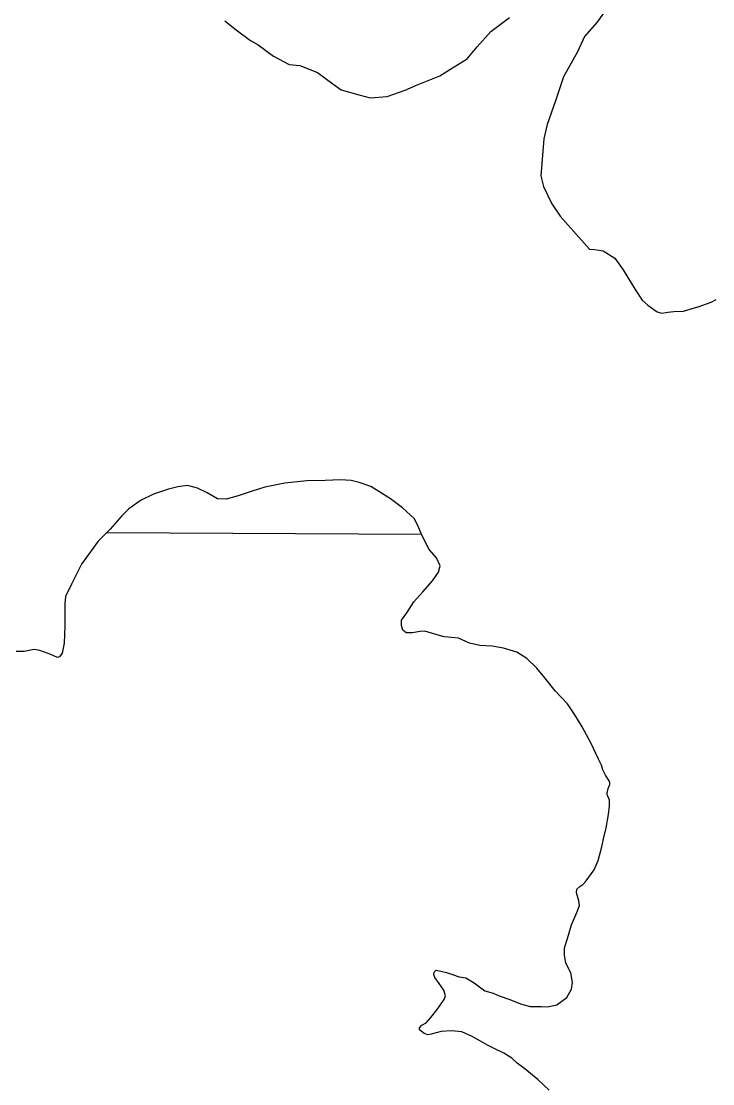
# Model space of a CAD drawing. Extents: x 77230 to 630905, y 790554 to 1662844.
# Drawn here: x 335750 to 338468, y 1577844 to 1582020 of the extents above; entities that cross this region are included whole.
import ezdxf

# ---------------------------------------------------------------- set-up
doc = ezdxf.new("R2010")
doc.units = 0
for name, color, linetype in [('Level 16', 7, 'Continuous'), ('Level 17', 7, 'Continuous'), ('Level 18', 7, 'Continuous')]:
    doc.layers.add(name, color=color, linetype=linetype)

msp = doc.modelspace()

# ---------------------------------------------------------------- linework, layer by layer
at = {"layer": 'Level 16'}
msp.add_lwpolyline([(336086.3, 1580011.1), (337322.5, 1580004.1)], dxfattribs=at)
at = {"layer": 'Level 17'}
for points in [[(338055.5, 1582075.9), (338012, 1582015.4), (337964.3, 1581960.9), (337936.8, 1581900.5), (337881.5, 1581801.9), (337850.2, 1581707.4), (337816.9, 1581614.9), (337803.3, 1581558.7), (337792.5, 1581412.2), (337802.8, 1581370.2), (337835.4, 1581302.3), (337867.8, 1581254.4), (337982.9, 1581124.9), (338002.9, 1581123.1), (338037, 1581117.3), (338083.2, 1581089.6), (338115.6, 1581043.7), (338162.2, 1580965.9), (338190.6, 1580924), (338212.8, 1580904.1), (338249, 1580878.3), (338267.1, 1580872.4), (338291, 1580876.6), (338315, 1580878.8), (338353.1, 1580881.1), (338409, 1580897.6), (338411, 1580897.6), (338460.9, 1580916), (338480.8, 1580926.2)], [(336550.7, 1582022.3), (336595, 1581986.6), (336651.4, 1581944.9), (336681.6, 1581927.1), (336742, 1581883.4), (336802.3, 1581849.8), (336844.3, 1581846.1), (336914.6, 1581818.6), (336975, 1581774.9), (337007.2, 1581751.1), (337081.4, 1581729.6), (337121.5, 1581719.9), (337187.6, 1581724.4), (337259.4, 1581749), (337303.3, 1581769.4), (337395.1, 1581806.2), (337434.9, 1581830.6), (337502.7, 1581873.2), (337542.3, 1581919.6), (337595.9, 1581980.2), (337669.5, 1582034.8)], [(337406.8, 1579602.5), (337362.9, 1579615.2), (337336.7, 1579623.5), (337317.3, 1579622.1), (337286.9, 1579616.6), (337263.4, 1579616.6), (337249.6, 1579626.3), (337244.1, 1579645.6), (337244.1, 1579666.4), (337264.8, 1579695.4), (337292.5, 1579738.2), (337328.4, 1579776.9), (337365.7, 1579821.2), (337389.2, 1579854.3), (337396.1, 1579879.2), (337382.3, 1579911), (337353.2, 1579944.1), (337325.6, 1579998), (337309, 1580038.1), (337293.8, 1580065.8), (337248.2, 1580107.2), (337201.3, 1580143.2), (337165.4, 1580165.3), (337123.9, 1580191.5), (337078.3, 1580206.7), (337046.5, 1580215), (337005.1, 1580217.8), (336944.3, 1580215), (336871.8, 1580213.6), (336786.1, 1580204), (336707.4, 1580188.8), (336657.6, 1580173.6), (336602.4, 1580154.2), (336555.4, 1580141.8), (336520.9, 1580143.2), (336480.8, 1580166.6), (336442.1, 1580184.6), (336403.4, 1580195.7), (336364.8, 1580190.1), (336328.8, 1580180.5), (336269.4, 1580161.1), (336221.1, 1580137.6), (336172.7, 1580103.1), (336145.1, 1580076.8), (336099.5, 1580024.3), (336052.5, 1579977.3), (335986.2, 1579886.1), (335947.5, 1579807.3), (335924, 1579759), (335921.3, 1579729.9), (335921.3, 1579644.3), (335918.5, 1579575.2), (335910.2, 1579536.5), (335900.6, 1579522.6), (335892.3, 1579519.9), (335866, 1579530.9), (335823.2, 1579547.5), (335801.1, 1579550.3), (335761.7, 1579543.5), (335729.9, 1579543.5)], [(337406.8, 1579602.5), (337362.9, 1579615.2), (337336.7, 1579623.5), (337317.3, 1579622.1), (337286.9, 1579616.6), (337263.4, 1579616.6), (337249.6, 1579626.3), (337244.1, 1579645.6), (337244.1, 1579666.4), (337264.8, 1579695.4), (337292.5, 1579738.2), (337328.4, 1579776.9), (337365.7, 1579821.2), (337389.2, 1579854.3), (337396.1, 1579879.2), (337382.3, 1579911), (337353.2, 1579944.1), (337325.6, 1579998), (337309, 1580038.1), (337293.8, 1580065.8), (337248.2, 1580107.2), (337201.3, 1580143.2), (337165.4, 1580165.3), (337123.9, 1580191.5), (337078.3, 1580206.7), (337046.5, 1580215), (337005.1, 1580217.8), (336944.3, 1580215), (336871.8, 1580213.6), (336786.1, 1580204), (336707.4, 1580188.8), (336657.6, 1580173.6), (336602.4, 1580154.2), (336555.4, 1580141.8), (336520.9, 1580143.2), (336480.8, 1580166.6), (336442.1, 1580184.6), (336403.4, 1580195.7), (336364.8, 1580190.1), (336328.8, 1580180.5), (336269.4, 1580161.1), (336221.1, 1580137.6), (336172.7, 1580103.1), (336145.1, 1580076.8), (336099.5, 1580024.3), (336052.5, 1579977.3), (335986.2, 1579886.1), (335947.5, 1579807.3), (335924, 1579759), (335921.3, 1579729.9), (335921.3, 1579644.3), (335918.5, 1579575.2), (335910.2, 1579536.5), (335900.6, 1579522.6), (335892.3, 1579519.9), (335866, 1579530.9), (335823.2, 1579547.5), (335801.1, 1579550.3), (335761.7, 1579543.5), (335729.9, 1579543.5)], [(337564.6, 1578006.2), (337521.8, 1578029.6), (337481.7, 1578047.5), (337440.3, 1578051.7), (337400.2, 1578048.9), (337361.5, 1578039.3), (337347.7, 1578036.5), (337333.9, 1578042), (337314.6, 1578055.8), (337314.6, 1578064.2), (337324.2, 1578073.8), (337340.8, 1578083.5), (337360.2, 1578104.2), (337385, 1578136), (337412.7, 1578174.7), (337416.8, 1578189.9), (337411.3, 1578212), (337391.9, 1578238.3), (337375.3, 1578261.8), (337371.2, 1578272.8), (337372.6, 1578282.5), (337380.9, 1578290.8), (337398.8, 1578286.6), (337420.9, 1578281.1), (337444.4, 1578272.8), (337470.7, 1578264.5), (337496.9, 1578260.4), (337530.1, 1578241), (337571.5, 1578209.2), (337604.7, 1578199.6), (337628.2, 1578189.9), (337669.6, 1578174.7), (337712.4, 1578158.1), (337749.7, 1578147.1), (337795.3, 1578147.1), (337818.8, 1578145.7), (337854.7, 1578154), (337894.8, 1578183), (337912.8, 1578216.2), (337916.9, 1578242.4), (337910, 1578279.7), (337890.7, 1578318.4), (337885.1, 1578348.8), (337885.1, 1578377.8), (337896.2, 1578415.2), (337912.8, 1578469.1), (337933.5, 1578517.4), (337944.5, 1578545.1), (337941.8, 1578563), (337932.1, 1578594.9), (337933.5, 1578608.6), (337945.9, 1578619.7), (337957, 1578626.6), (337970.8, 1578641.8), (338001.2, 1578685.4), (338017.8, 1578721.3), (338031.6, 1578775.2), (338038.5, 1578807), (338048.2, 1578849.9), (338057.8, 1578902.4), (338062, 1578936.9), (338061.3, 1578958.2), (338053, 1578981), (338053.2, 1578986.6), (338057.3, 1579004.6), (338063.4, 1579019.8), (338063.4, 1579026.8), (338060.6, 1579035.1), (338046.8, 1579057.2), (338035.7, 1579077.9), (338030.2, 1579095.9), (338019.1, 1579119.4), (337988.8, 1579183.6), (337954.2, 1579247.2), (337925.2, 1579294.1), (337896.2, 1579337), (337847.8, 1579388.1), (337807.8, 1579439.3), (337776, 1579477.9), (337737.3, 1579515.3), (337697.2, 1579540.1), (337644.7, 1579556.7), (337600.5, 1579563.6), (337552.2, 1579566.4), (337512.1, 1579576.1), (337467.9, 1579595.4), (337414, 1579601), (337406.8, 1579602.5)], [(337564.6, 1578006.2), (337521.8, 1578029.6), (337481.7, 1578047.5), (337440.3, 1578051.7), (337400.2, 1578048.9), (337361.5, 1578039.3), (337347.7, 1578036.5), (337333.9, 1578042), (337314.6, 1578055.8), (337314.6, 1578064.2), (337324.2, 1578073.8), (337340.8, 1578083.5), (337360.2, 1578104.2), (337385, 1578136), (337412.7, 1578174.7), (337416.8, 1578189.9), (337411.3, 1578212), (337391.9, 1578238.3), (337375.3, 1578261.8), (337371.2, 1578272.8), (337372.6, 1578282.5), (337380.9, 1578290.8), (337398.8, 1578286.6), (337420.9, 1578281.1), (337444.4, 1578272.8), (337470.7, 1578264.5), (337496.9, 1578260.4), (337530.1, 1578241), (337571.5, 1578209.2), (337604.7, 1578199.6), (337628.2, 1578189.9), (337669.6, 1578174.7), (337712.4, 1578158.1), (337749.7, 1578147.1), (337795.3, 1578147.1), (337818.8, 1578145.7), (337854.7, 1578154), (337894.8, 1578183), (337912.8, 1578216.2), (337916.9, 1578242.4), (337910, 1578279.7), (337890.7, 1578318.4), (337885.1, 1578348.8), (337885.1, 1578377.8), (337896.2, 1578415.2), (337912.8, 1578469.1), (337933.5, 1578517.4), (337944.5, 1578545.1), (337941.8, 1578563), (337932.1, 1578594.9), (337933.5, 1578608.6), (337945.9, 1578619.7), (337957, 1578626.6), (337970.8, 1578641.8), (338001.2, 1578685.4), (338017.8, 1578721.3), (338031.6, 1578775.2), (338038.5, 1578807), (338048.2, 1578849.9), (338057.8, 1578902.4), (338062, 1578936.9), (338061.3, 1578958.2), (338053, 1578981), (338053.2, 1578986.6), (338057.3, 1579004.6), (338063.4, 1579019.8), (338063.4, 1579026.8), (338060.6, 1579035.1), (338046.8, 1579057.2), (338035.7, 1579077.9), (338030.2, 1579095.9), (338019.1, 1579119.4), (337988.8, 1579183.6), (337954.2, 1579247.2), (337925.2, 1579294.1), (337896.2, 1579337), (337847.8, 1579388.1), (337807.8, 1579439.3), (337776, 1579477.9), (337737.3, 1579515.3), (337697.2, 1579540.1), (337644.7, 1579556.7), (337600.5, 1579563.6), (337552.2, 1579566.4), (337512.1, 1579576.1), (337467.9, 1579595.4), (337414, 1579601), (337406.8, 1579602.5)], [(337824.4, 1577818.2), (337781.5, 1577859.7), (337729, 1577902.5), (337698.6, 1577924.6), (337677.9, 1577944), (337646.1, 1577964.7), (337611.6, 1577981.3), (337582.6, 1577995.1), (337564.6, 1578006.2)], [(337824.4, 1577818.2), (337781.5, 1577859.7), (337729, 1577902.5), (337698.6, 1577924.6), (337677.9, 1577944), (337646.1, 1577964.7), (337611.6, 1577981.3), (337582.6, 1577995.1), (337564.6, 1578006.2)]]:
    msp.add_lwpolyline(points, dxfattribs=at)
at = {"layer": 'Level 18'}
for points in [[(337406.8, 1579602.5), (337362.9, 1579615.2), (337336.7, 1579623.5), (337317.3, 1579622.1), (337286.9, 1579616.6), (337263.4, 1579616.6), (337249.6, 1579626.3), (337244.1, 1579645.6), (337244.1, 1579666.4), (337264.8, 1579695.4), (337292.5, 1579738.2), (337328.4, 1579776.9), (337365.7, 1579821.2), (337389.2, 1579854.3), (337396.1, 1579879.2), (337382.3, 1579911), (337353.2, 1579944.1), (337325.6, 1579998), (337309, 1580038.1), (337293.8, 1580065.8), (337248.2, 1580107.2), (337201.3, 1580143.2), (337165.4, 1580165.3), (337123.9, 1580191.5), (337078.3, 1580206.7), (337046.5, 1580215), (337005.1, 1580217.8), (336944.3, 1580215), (336871.8, 1580213.6), (336786.1, 1580204), (336707.4, 1580188.8), (336657.6, 1580173.6), (336602.4, 1580154.2), (336555.4, 1580141.8), (336520.9, 1580143.2), (336480.8, 1580166.6), (336442.1, 1580184.6), (336403.4, 1580195.7), (336364.8, 1580190.1), (336328.8, 1580180.5), (336269.4, 1580161.1), (336221.1, 1580137.6), (336172.7, 1580103.1), (336145.1, 1580076.8), (336099.5, 1580024.3), (336052.5, 1579977.3), (335986.2, 1579886.1), (335947.5, 1579807.3), (335924, 1579759), (335921.3, 1579729.9), (335921.3, 1579644.3), (335918.5, 1579575.2), (335910.2, 1579536.5), (335900.6, 1579522.6), (335892.3, 1579519.9), (335866, 1579530.9), (335823.2, 1579547.5), (335801.1, 1579550.3), (335761.7, 1579543.5), (335729.9, 1579543.5)], [(337406.8, 1579602.5), (337362.9, 1579615.2), (337336.7, 1579623.5), (337317.3, 1579622.1), (337286.9, 1579616.6), (337263.4, 1579616.6), (337249.6, 1579626.3), (337244.1, 1579645.6), (337244.1, 1579666.4), (337264.8, 1579695.4), (337292.5, 1579738.2), (337328.4, 1579776.9), (337365.7, 1579821.2), (337389.2, 1579854.3), (337396.1, 1579879.2), (337382.3, 1579911), (337353.2, 1579944.1), (337325.6, 1579998), (337309, 1580038.1), (337293.8, 1580065.8), (337248.2, 1580107.2), (337201.3, 1580143.2), (337165.4, 1580165.3), (337123.9, 1580191.5), (337078.3, 1580206.7), (337046.5, 1580215), (337005.1, 1580217.8), (336944.3, 1580215), (336871.8, 1580213.6), (336786.1, 1580204), (336707.4, 1580188.8), (336657.6, 1580173.6), (336602.4, 1580154.2), (336555.4, 1580141.8), (336520.9, 1580143.2), (336480.8, 1580166.6), (336442.1, 1580184.6), (336403.4, 1580195.7), (336364.8, 1580190.1), (336328.8, 1580180.5), (336269.4, 1580161.1), (336221.1, 1580137.6), (336172.7, 1580103.1), (336145.1, 1580076.8), (336099.5, 1580024.3), (336052.5, 1579977.3), (335986.2, 1579886.1), (335947.5, 1579807.3), (335924, 1579759), (335921.3, 1579729.9), (335921.3, 1579644.3), (335918.5, 1579575.2), (335910.2, 1579536.5), (335900.6, 1579522.6), (335892.3, 1579519.9), (335866, 1579530.9), (335823.2, 1579547.5), (335801.1, 1579550.3), (335761.7, 1579543.5), (335729.9, 1579543.5)], [(337564.6, 1578006.2), (337521.8, 1578029.6), (337481.7, 1578047.5), (337440.3, 1578051.7), (337400.2, 1578048.9), (337361.5, 1578039.3), (337347.7, 1578036.5), (337333.9, 1578042), (337314.6, 1578055.8), (337314.6, 1578064.2), (337324.2, 1578073.8), (337340.8, 1578083.5), (337360.2, 1578104.2), (337385, 1578136), (337412.7, 1578174.7), (337416.8, 1578189.9), (337411.3, 1578212), (337391.9, 1578238.3), (337375.3, 1578261.8), (337371.2, 1578272.8), (337372.6, 1578282.5), (337380.9, 1578290.8), (337398.8, 1578286.6), (337420.9, 1578281.1), (337444.4, 1578272.8), (337470.7, 1578264.5), (337496.9, 1578260.4), (337530.1, 1578241), (337571.5, 1578209.2), (337604.7, 1578199.6), (337628.2, 1578189.9), (337669.6, 1578174.7), (337712.4, 1578158.1), (337749.7, 1578147.1), (337795.3, 1578147.1), (337818.8, 1578145.7), (337854.7, 1578154), (337894.8, 1578183), (337912.8, 1578216.2), (337916.9, 1578242.4), (337910, 1578279.7), (337890.7, 1578318.4), (337885.1, 1578348.8), (337885.1, 1578377.8), (337896.2, 1578415.2), (337912.8, 1578469.1), (337933.5, 1578517.4), (337944.5, 1578545.1), (337941.8, 1578563), (337932.1, 1578594.9), (337933.5, 1578608.6), (337945.9, 1578619.7), (337957, 1578626.6), (337970.8, 1578641.8), (338001.2, 1578685.4), (338017.8, 1578721.3), (338031.6, 1578775.2), (338038.5, 1578807), (338048.2, 1578849.9), (338057.8, 1578902.4), (338062, 1578936.9), (338061.3, 1578958.2), (338053, 1578981), (338053.2, 1578986.6), (338057.3, 1579004.6), (338063.4, 1579019.8), (338063.4, 1579026.8), (338060.6, 1579035.1), (338046.8, 1579057.2), (338035.7, 1579077.9), (338030.2, 1579095.9), (338019.1, 1579119.4), (337988.8, 1579183.6), (337954.2, 1579247.2), (337925.2, 1579294.1), (337896.2, 1579337), (337847.8, 1579388.1), (337807.8, 1579439.3), (337776, 1579477.9), (337737.3, 1579515.3), (337697.2, 1579540.1), (337644.7, 1579556.7), (337600.5, 1579563.6), (337552.2, 1579566.4), (337512.1, 1579576.1), (337467.9, 1579595.4), (337414, 1579601), (337406.8, 1579602.5)], [(337564.6, 1578006.2), (337521.8, 1578029.6), (337481.7, 1578047.5), (337440.3, 1578051.7), (337400.2, 1578048.9), (337361.5, 1578039.3), (337347.7, 1578036.5), (337333.9, 1578042), (337314.6, 1578055.8), (337314.6, 1578064.2), (337324.2, 1578073.8), (337340.8, 1578083.5), (337360.2, 1578104.2), (337385, 1578136), (337412.7, 1578174.7), (337416.8, 1578189.9), (337411.3, 1578212), (337391.9, 1578238.3), (337375.3, 1578261.8), (337371.2, 1578272.8), (337372.6, 1578282.5), (337380.9, 1578290.8), (337398.8, 1578286.6), (337420.9, 1578281.1), (337444.4, 1578272.8), (337470.7, 1578264.5), (337496.9, 1578260.4), (337530.1, 1578241), (337571.5, 1578209.2), (337604.7, 1578199.6), (337628.2, 1578189.9), (337669.6, 1578174.7), (337712.4, 1578158.1), (337749.7, 1578147.1), (337795.3, 1578147.1), (337818.8, 1578145.7), (337854.7, 1578154), (337894.8, 1578183), (337912.8, 1578216.2), (337916.9, 1578242.4), (337910, 1578279.7), (337890.7, 1578318.4), (337885.1, 1578348.8), (337885.1, 1578377.8), (337896.2, 1578415.2), (337912.8, 1578469.1), (337933.5, 1578517.4), (337944.5, 1578545.1), (337941.8, 1578563), (337932.1, 1578594.9), (337933.5, 1578608.6), (337945.9, 1578619.7), (337957, 1578626.6), (337970.8, 1578641.8), (338001.2, 1578685.4), (338017.8, 1578721.3), (338031.6, 1578775.2), (338038.5, 1578807), (338048.2, 1578849.9), (338057.8, 1578902.4), (338062, 1578936.9), (338061.3, 1578958.2), (338053, 1578981), (338053.2, 1578986.6), (338057.3, 1579004.6), (338063.4, 1579019.8), (338063.4, 1579026.8), (338060.6, 1579035.1), (338046.8, 1579057.2), (338035.7, 1579077.9), (338030.2, 1579095.9), (338019.1, 1579119.4), (337988.8, 1579183.6), (337954.2, 1579247.2), (337925.2, 1579294.1), (337896.2, 1579337), (337847.8, 1579388.1), (337807.8, 1579439.3), (337776, 1579477.9), (337737.3, 1579515.3), (337697.2, 1579540.1), (337644.7, 1579556.7), (337600.5, 1579563.6), (337552.2, 1579566.4), (337512.1, 1579576.1), (337467.9, 1579595.4), (337414, 1579601), (337406.8, 1579602.5)], [(337824.4, 1577818.2), (337781.5, 1577859.7), (337729, 1577902.5), (337698.6, 1577924.6), (337677.9, 1577944), (337646.1, 1577964.7), (337611.6, 1577981.3), (337582.6, 1577995.1), (337564.6, 1578006.2)], [(337824.4, 1577818.2), (337781.5, 1577859.7), (337729, 1577902.5), (337698.6, 1577924.6), (337677.9, 1577944), (337646.1, 1577964.7), (337611.6, 1577981.3), (337582.6, 1577995.1), (337564.6, 1578006.2)]]:
    msp.add_lwpolyline(points, dxfattribs=at)

doc.saveas('drawing.dxf')
